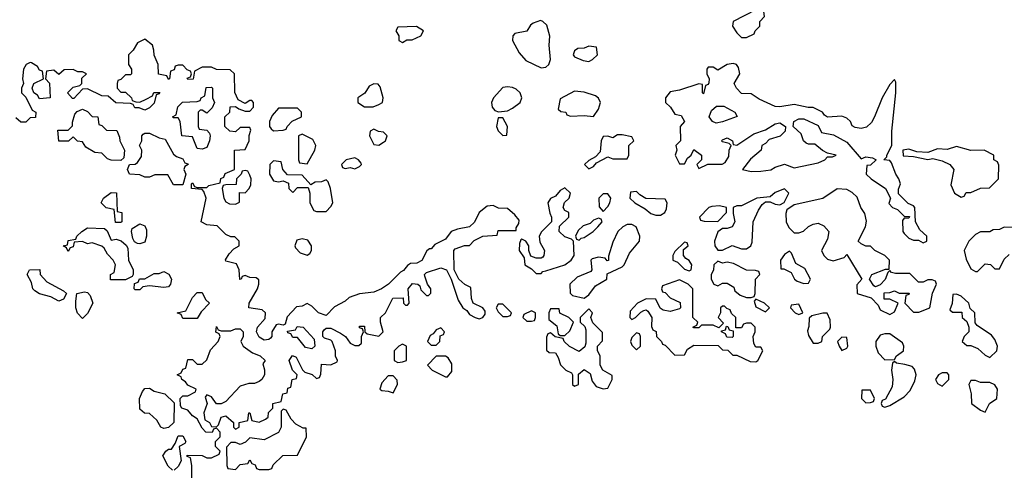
# Model space of a CAD drawing. Header units: inches. Extents: x 2601682 to 2755810, y 449311 to 584050.
# Tile 390 of 505: x 2721546 to 2725670, y 511270 to 513157. Entities that reach past the tile are written whole.
import ezdxf

# ---------------------------------------------------------------- set-up
doc = ezdxf.new("R2010")
doc.units = ezdxf.units.IN
doc.header["$MEASUREMENT"] = 0
doc.layers.add('C7521', color=7, linetype='Continuous')

msp = doc.modelspace()

# ---------------------------------------------------------------- linework, layer by layer
at = {"layer": 'C7521', "color": 2, "elevation": 2}
for points in [[(2724650, 513206), (2724630, 513198), (2724534, 513150), (2724532, 513130), (2724550, 513102), (2724570, 513082), (2724590, 513082), (2724622, 513098), (2724626, 513110), (2724646, 513130), (2724646, 513150), (2724666, 513170), (2724662, 513202)], [(2723727.1, 513152.9), (2723696.9, 513143.1), (2723685.4, 513134.6), (2723670.8, 513109.2), (2723620.7, 513099.3), (2723611, 513089), (2723610.8, 513070), (2723638, 513018), (2723666, 512986), (2723730, 512954.8), (2723750, 512958), (2723762, 512970), (2723769, 512990), (2723764, 513050), (2723767.3, 513087.3), (2723753.6, 513133.6), (2723738, 513150)], [(2723208.4, 513128.4), (2723130, 513126), (2723122, 513110), (2723134, 513090), (2723134, 513070), (2723150, 513062), (2723168, 513072), (2723190, 513072), (2723226, 513090), (2723238, 513110)], [(2723930, 513046), (2723910, 513038), (2723883.6, 513036.4), (2723870, 513026), (2723864.7, 513010), (2723870, 513002), (2723906, 512986), (2723930, 512982), (2723946, 512990), (2723966, 513010), (2723962, 513042)], [(2724534, 512974), (2724510, 512968.7), (2724470, 512946), (2724450, 512958), (2724430, 512958), (2724424.7, 512950), (2724424.7, 512930), (2724434, 512910), (2724432.7, 512892.7), (2724430, 512886), (2724418, 512882), (2724410, 512846), (2724406, 512850), (2724406, 512886), (2724390, 512888), (2724310, 512861.2), (2724270, 512855.3), (2724251.3, 512830), (2724251.3, 512810), (2724271.3, 512790), (2724290, 512762), (2724316, 512756), (2724330.9, 512730.9), (2724312, 512710), (2724314, 512650), (2724294, 512630), (2724298, 512610), (2724292, 512590), (2724310, 512554), (2724330, 512554), (2724343.1, 512576.9), (2724358, 512590), (2724370, 512614), (2724402, 512590), (2724402, 512570), (2724382, 512550), (2724390, 512534), (2724428, 512552), (2724488.4, 512551.6), (2724500.4, 512559.6), (2724516.4, 512583.6), (2724518, 512610), (2724526, 512630), (2724518, 512638), (2724490, 512646), (2724486, 512650), (2724490, 512654), (2724510, 512662), (2724532, 512650), (2724534, 512634), (2724550, 512632), (2724620.4, 512679.6), (2724670, 512696), (2724710, 512721), (2724730, 512724.7), (2724754, 512710), (2724752, 512690), (2724730.8, 512669.2), (2724684.7, 512655.3), (2724670, 512638), (2724654, 512630), (2724652, 512610), (2724607.1, 512572.9), (2724574, 512530), (2724610, 512521), (2724650, 512522), (2724691.9, 512528.1), (2724710, 512538.8), (2724750, 512551.3), (2724790, 512536), (2724890, 512558), (2724918, 512570), (2724930, 512582), (2724950, 512582), (2724966, 512590), (2724930, 512598), (2724908.7, 512608.7), (2724876.4, 512636.4), (2724850, 512635.3), (2724840.2, 512640.2), (2724829.1, 512649.1), (2724819, 512679), (2724786, 512710), (2724788, 512730), (2724810, 512742), (2724830, 512742), (2724890, 512714), (2724904.7, 512684.7), (2724954.4, 512674.4), (2725010, 512644.7), (2725070, 512574), (2725090, 512582), (2725118, 512578), (2725134, 512570), (2725110, 512548), (2725094, 512546), (2725092, 512510), (2725112, 512490), (2725172, 512450), (2725194, 512410), (2725186.8, 512386.8), (2725202, 512370), (2725222, 512362), (2725250, 512334), (2725272.7, 512332.7), (2725270, 512326), (2725250, 512326), (2725243.6, 512316.4), (2725244.7, 512270), (2725250, 512262), (2725270, 512242), (2725290, 512234), (2725310, 512234), (2725330, 512222), (2725346, 512230), (2725346, 512250), (2725316.4, 512276.4), (2725298, 512310), (2725295.3, 512370), (2725290, 512378), (2725267.3, 512387.3), (2725227.3, 512427.3), (2725227.3, 512447.3), (2725235.3, 512470), (2725228.7, 512490), (2725215.3, 512510), (2725198, 512558), (2725190, 512568), (2725166, 512570), (2725178, 512582), (2725178, 512590), (2725199, 512630), (2725199, 512690), (2725215.3, 512850), (2725215.3, 512895.3), (2725210, 512906), (2725190, 512886), (2725158, 512830), (2725126.8, 512750), (2725113.4, 512726.6), (2725093.4, 512706.6), (2725070, 512701.2), (2725045.2, 512705.2), (2725032.9, 512712.9), (2725025.2, 512730), (2725010, 512745.2), (2724990, 512752.7), (2724930, 512748.7), (2724917.2, 512757.2), (2724908.7, 512770), (2724870, 512789.2), (2724849.1, 512789.1), (2724790, 512802), (2724730, 512791.8), (2724710, 512794), (2724643.7, 512823.7), (2724610, 512846), (2724570, 512848), (2724548, 512870), (2724538, 512890), (2724562, 512930), (2724557.2, 512957.2), (2724548.9, 512968.9)], [(2722330, 512766), (2722310, 512778), (2722302, 512778), (2722294, 512770), (2722294, 512710), (2722298, 512698), (2722330, 512694), (2722342, 512682), (2722344.7, 512670), (2722341, 512650), (2722330, 512622), (2722310, 512615.3), (2722290, 512618), (2722270, 512666), (2722226, 512670), (2722218, 512730), (2722210, 512746), (2722190, 512746), (2722186, 512750), (2722202, 512758), (2722208.4, 512791.6), (2722228, 512812), (2722290, 512814), (2722302, 512818), (2722306, 512830), (2722322, 512838), (2722327.3, 512872.7), (2722350, 512874), (2722354, 512870), (2722354, 512830), (2722362, 512810), (2722352.7, 512787.3)], [(2723030, 512888), (2723010, 512878), (2722991.3, 512848.7), (2722962, 512830), (2722962, 512810), (2722990, 512792), (2723027.3, 512792.7), (2723050, 512802), (2723066, 512810), (2723068, 512830), (2723056.4, 512876.4), (2723047.3, 512887.3)], [(2723590, 512876), (2723570, 512872.7), (2723530.8, 512830), (2723522.8, 512810), (2723524.7, 512790), (2723536.9, 512776.9), (2723551, 512771), (2723590, 512774.8), (2723610, 512786.8), (2723642, 512810), (2723648.7, 512830), (2723642, 512850), (2723625.6, 512865.6), (2723610, 512873.2)], [(2723870, 512858), (2723810, 512826), (2723802, 512782), (2723812.7, 512772.7), (2723834, 512770), (2723838, 512758), (2723852.7, 512752.7), (2723910, 512756), (2723950, 512752), (2723970, 512782), (2723979, 512810), (2723970, 512828), (2723958, 512838), (2723910, 512854)], [(2721970, 512568), (2721928.9, 512568.9), (2721914.6, 512574.6), (2721890, 512598), (2721860.4, 512600.4), (2721823.1, 512623.1), (2721810, 512646), (2721788.7, 512648.7), (2721770, 512666), (2721751.1, 512648.9), (2721710, 512648), (2721706, 512694), (2721750, 512694), (2721767.3, 512712.7), (2721767.3, 512727.3), (2721778, 512762), (2721787.3, 512772.7), (2721810, 512782), (2721830, 512772), (2721850, 512752), (2721874, 512750), (2721878, 512718), (2721890, 512714), (2721910, 512694), (2721952.7, 512692.7), (2721964.7, 512664.7), (2721966, 512650), (2721986, 512610), (2721982, 512578)], [(2722710, 512786), (2722630, 512786), (2722603.6, 512756.4), (2722592, 512730), (2722592, 512710), (2722599.6, 512699.6), (2722610, 512692), (2722650, 512694), (2722662, 512698), (2722666, 512710), (2722687.3, 512732.7), (2722726, 512750), (2722726, 512770)], [(2724463.7, 512723.7), (2724448, 512730), (2724434, 512750), (2724443.2, 512776.8), (2724464.5, 512795.5), (2724495.2, 512795.2), (2724542, 512770), (2724551.6, 512751.6), (2724490, 512729.2)], [(2723570, 512746), (2723550, 512746), (2723542.8, 512710), (2723550, 512692), (2723570, 512672), (2723586, 512674), (2723588.7, 512710)], [(2723030, 512698), (2723014, 512690), (2723012, 512670), (2723030, 512634), (2723050, 512632), (2723070, 512644.7), (2723078, 512650), (2723086, 512670), (2723070, 512686), (2723048.4, 512688.4)], [(2722190, 512466), (2722167.3, 512507.3), (2722112.7, 512507.3), (2722090, 512498), (2722070, 512498), (2722050, 512508), (2722006, 512510), (2721998, 512530), (2722006, 512550), (2722030, 512552), (2722040.4, 512559.6), (2722056.4, 512583.6), (2722058, 512610), (2722048.7, 512630), (2722058, 512650), (2722058, 512670), (2722063.1, 512676.9), (2722070, 512682), (2722090, 512682), (2722130, 512662), (2722156, 512656), (2722190, 512594), (2722203.6, 512583.6), (2722230, 512574), (2722238, 512558), (2722250, 512554), (2722252, 512550), (2722238, 512542), (2722234, 512530), (2722242, 512510), (2722230, 512466)], [(2722730, 512678), (2722714, 512670), (2722714, 512570), (2722718, 512558), (2722750, 512554), (2722782, 512610), (2722786, 512630), (2722774.6, 512654.6)], [(2724070, 512675.3), (2724050, 512675.3), (2724030, 512662), (2724010, 512668.7), (2723990, 512668), (2723981, 512650), (2723976.9, 512603.1), (2723958, 512582), (2723930, 512568), (2723912, 512550), (2723930, 512532), (2723950, 512542), (2723962, 512558), (2724010, 512582), (2724030, 512574), (2724090, 512574), (2724098, 512590), (2724098, 512630), (2724118, 512650), (2724110, 512666)], [(2725470, 512626), (2725430, 512614), (2725390, 512616.2), (2725350, 512601.2), (2725304, 512604), (2725270, 512615.1), (2725244.7, 512610), (2725246.8, 512586.8), (2725290, 512584), (2725350, 512571.3), (2725370, 512576), (2725410, 512566), (2725442, 512550), (2725458, 512530), (2725445.4, 512465.4), (2725462, 512430), (2725490, 512414), (2725502, 512418), (2725510, 512434), (2725530, 512434), (2725570, 512452), (2725607.3, 512452.7), (2725646, 512490), (2725647.3, 512547.3), (2725642, 512562), (2725626, 512570), (2725626, 512590), (2725586, 512610), (2725530, 512609.2)], [(2722950, 512578), (2722914, 512570), (2722894, 512550), (2722898, 512538), (2722910, 512534), (2722930, 512538), (2722950, 512532), (2722970, 512542), (2722978, 512550), (2722976.4, 512556.4), (2722966, 512570)], [(2722490, 512526), (2722478, 512522), (2722474, 512510), (2722454, 512490), (2722452.7, 512467.3), (2722410, 512466), (2722398, 512462), (2722394, 512450), (2722402, 512410), (2722410, 512394), (2722425.4, 512385.4), (2722450, 512384.7), (2722467.3, 512392.7), (2722467.3, 512432.7), (2722490, 512432), (2722508, 512450), (2722514.6, 512465.4), (2722515.3, 512490), (2722510, 512506), (2722502, 512522)], [(2722610, 512566), (2722594, 512550), (2722592, 512510), (2722610, 512482), (2722630, 512478), (2722650, 512482), (2722672.7, 512472.7), (2722674, 512450), (2722690, 512434), (2722710, 512454), (2722754, 512454), (2722762, 512430), (2722762, 512390), (2722778, 512358), (2722790, 512354), (2722830, 512354), (2722850, 512374), (2722858, 512390), (2722848, 512450), (2722838, 512478), (2722830, 512486), (2722810, 512478), (2722783.6, 512476.4), (2722766, 512466), (2722730, 512506), (2722667.3, 512507.3), (2722648, 512530), (2722642, 512562)], [(2723830, 512453.2), (2723810, 512442), (2723790, 512418), (2723770, 512408), (2723758, 512390), (2723766.4, 512346.4), (2723774, 512330), (2723774, 512310), (2723731.6, 512268.4), (2723722, 512250), (2723725.4, 512225.4), (2723744.7, 512190), (2723742, 512170), (2723736.9, 512163.1), (2723730, 512158), (2723710, 512158), (2723687.3, 512167.3), (2723678, 512190), (2723678, 512210), (2723666, 512230), (2723650, 512238), (2723644.7, 512235.3), (2723639.6, 512220.4), (2723638, 512190), (2723659.6, 512159.6), (2723662, 512130), (2723690, 512114), (2723710, 512094), (2723730, 512094), (2723738, 512102), (2723750, 512104.7), (2723830, 512131), (2723855.3, 512150), (2723869, 512170), (2723866, 512230), (2723858, 512238), (2723830, 512248), (2723806, 512270), (2723807.3, 512292.7), (2723846, 512330), (2723846, 512350), (2723830, 512358), (2723822, 512370), (2723828.7, 512391.3), (2723848, 512410), (2723853.2, 512430)], [(2724750, 512448), (2724710, 512434), (2724690, 512415.3), (2724634, 512410), (2724570, 512378), (2724550, 512378), (2724534, 512370), (2724534, 512346), (2724542, 512310), (2724530.9, 512289.1), (2724510, 512282), (2724490, 512282), (2724470, 512268), (2724456, 512230), (2724458, 512210), (2724470, 512192), (2724490, 512192), (2724530, 512211.3), (2724570, 512198), (2724590, 512198), (2724608, 512210), (2724614.6, 512225.4), (2724618, 512310), (2724640.2, 512359.8), (2724656.4, 512383.6), (2724670, 512394), (2724690, 512394), (2724710, 512384.7), (2724730, 512382), (2724748.4, 512391.6), (2724768, 512430)], [(2724970, 512449.2), (2724910, 512408.7), (2724790, 512382), (2724759.6, 512360.4), (2724755.3, 512344.7), (2724756, 512310), (2724767.3, 512287.3), (2724790, 512264.7), (2724810, 512264.7), (2724829.2, 512270.8), (2724849.4, 512290.6), (2724870, 512301), (2724890, 512304.7), (2724914.4, 512294.4), (2724934.8, 512270), (2724930, 512238), (2724904.7, 512190), (2724914.8, 512170), (2724930, 512154.8), (2724953.2, 512146.8), (2724999, 512161), (2725010, 512174), (2725074, 512070), (2725052.7, 512047.3), (2725054, 512010), (2725112, 511992), (2725142, 511962), (2725150, 511942), (2725190, 511922), (2725210, 511934), (2725226, 511970), (2725190, 511986), (2725167.3, 511987.3), (2725167.3, 512012.7), (2725190, 512014), (2725210, 512022), (2725230, 512012), (2725272, 512012), (2725270, 512006), (2725258, 512002), (2725254, 511970), (2725290, 511932), (2725311.6, 511931.6), (2725358, 511950), (2725368.9, 512011.1), (2725386, 512050), (2725382, 512062), (2725367.3, 512067.3), (2725350, 512068), (2725330, 512058), (2725310, 512058), (2725274.6, 512094.6), (2725214, 512094), (2725198, 512098), (2725190, 512106), (2725182, 512098), (2725171, 512069), (2725150, 512046), (2725130, 512038), (2725123.1, 512043.1), (2725106, 512070), (2725115.3, 512090), (2725172.7, 512112.7), (2725187.3, 512112.7), (2725189, 512150), (2725170, 512169), (2725128, 512190), (2725110, 512208), (2725090, 512208), (2725070, 512218), (2725058, 512230), (2725089.2, 512290), (2725092.7, 512312.7), (2725086, 512346), (2725069, 512370), (2725053.2, 512413.2), (2725032.7, 512432.7), (2725010, 512445.2)], [(2721947.3, 512307.3), (2721942, 512362), (2721909.1, 512369.1), (2721888, 512390), (2721898, 512410), (2721930, 512434), (2721952, 512432), (2721954, 512354), (2721974, 512350), (2721974, 512310), (2721970, 512308)], [(2724010, 512428), (2723990, 512428), (2723972, 512410), (2723972.7, 512372.7), (2723990, 512354), (2724010, 512374), (2724018, 512390), (2724022, 512410)], [(2724130, 512438), (2724104.7, 512435.3), (2724102, 512410), (2724122, 512390), (2724165.4, 512365.4), (2724190, 512344.7), (2724210, 512338), (2724230, 512338), (2724248, 512350), (2724254.6, 512365.4), (2724258, 512390), (2724250, 512406), (2724168.7, 512408.7), (2724143.1, 512423.1)], [(2724477.2, 512377.2), (2724445.2, 512374.8), (2724432, 512370), (2724394, 512330), (2724398, 512318), (2724412.7, 512312.7), (2724470, 512312), (2724506, 512350), (2724506, 512370)], [(2723970, 512326), (2723950, 512318), (2723936, 512304), (2723906.4, 512293.6), (2723885.4, 512274.6), (2723874, 512250), (2723878, 512238), (2723890, 512234), (2723898, 512242), (2723910, 512244.7), (2723948, 512270), (2723968, 512290), (2723986, 512310), (2723982, 512322)], [(2721930, 512234), (2721950, 512238), (2721971.6, 512231.6), (2721992.7, 512212.7), (2721999.6, 512199.6), (2722002, 512150), (2722022, 512110), (2722022, 512090), (2722018, 512082), (2721990, 512068), (2721927.3, 512067.3), (2721926, 512090), (2721942, 512098), (2721948, 512130), (2721938, 512150), (2721914.6, 512174.6), (2721900.4, 512200.4), (2721890, 512208), (2721850, 512222), (2721830, 512218), (2721810, 512228), (2721774, 512226), (2721770, 512206), (2721758, 512202), (2721750, 512186), (2721742, 512202), (2721728, 512210), (2721746, 512214), (2721750, 512232), (2721782, 512238), (2721786, 512250), (2721806, 512270), (2721830, 512284.7), (2721902, 512282), (2721912.7, 512272.7)], [(2722050, 512218), (2722040.4, 512220.4), (2722027.3, 512227.3), (2722020.4, 512240.4), (2722015.3, 512270), (2722018, 512282), (2722050, 512302), (2722070, 512294), (2722076.9, 512276.9), (2722078, 512250), (2722070, 512226)], [(2724110, 512299), (2724090, 512299), (2724072, 512290), (2724052, 512270), (2724030, 512226), (2724012.7, 512167.3), (2724012, 512148), (2724007.3, 512147.3), (2723998, 512158), (2723970, 512162), (2723944, 512156), (2723938, 512150), (2723942, 512110), (2723938, 512102), (2723881.6, 512078.4), (2723851, 512050), (2723851.3, 512011.3), (2723862, 512002), (2723910, 511991), (2723930, 512004.7), (2723958, 512042), (2724006, 512070), (2724007.3, 512092.7), (2724070, 512122), (2724078, 512130), (2724100.2, 512179.8), (2724142, 512230), (2724144, 512250), (2724128, 512290)], [(2722730, 512239), (2722706.4, 512233.6), (2722698, 512210), (2722702, 512202), (2722720.7, 512180.7), (2722750, 512171.3), (2722762, 512178), (2722768.7, 512190), (2722768.7, 512210), (2722753.2, 512233.2)], [(2724330, 512226), (2724290, 512186), (2724282, 512170), (2724282, 512150), (2724302, 512142), (2724330, 512112), (2724350, 512104.7), (2724358, 512110), (2724362, 512130), (2724350, 512148), (2724336.4, 512156.4), (2724326, 512170), (2724326, 512194), (2724346, 512210), (2724342, 512222)], [(2724770, 512188), (2724750, 512174), (2724732, 512150), (2724734, 512114), (2724746, 512114), (2724778, 512098), (2724792, 512070), (2724802, 512062), (2724830, 512052), (2724850, 512054), (2724858, 512070), (2724834.6, 512114.6), (2724796.4, 512136.4), (2724779, 512179)], [(2724470, 512146), (2724454, 512130), (2724451.6, 512108.4), (2724442, 512090), (2724442, 512070), (2724454, 512050), (2724470, 512042), (2724490, 512054), (2724510, 512054), (2724536.9, 512036.9), (2724542, 512022), (2724563.6, 512003.6), (2724590, 511994), (2724610, 511994), (2724622, 511998), (2724626, 512010), (2724628, 512070), (2724646, 512090), (2724642, 512102), (2724627.3, 512107.3), (2724590, 512108), (2724536.4, 512136.4), (2724510, 512142), (2724490, 512138)], [(2721710, 511978), (2721676.4, 511996.4), (2721629.3, 512009.3), (2721610, 512022), (2721602, 512030), (2721596.4, 512056.4), (2721578, 512090), (2721588, 512110), (2721631.3, 512111.3), (2721632, 512090), (2721659.6, 512059.6), (2721730, 512022), (2721742, 512010), (2721730, 511986)], [(2722150, 512035.3), (2722090, 512042), (2722062, 512038), (2722050, 512026), (2722030, 512026), (2722026, 512030), (2722027.3, 512052.7), (2722042, 512058), (2722048, 512072), (2722070, 512072), (2722110, 512094), (2722130, 512094), (2722150, 512102), (2722171.3, 512091.3), (2722182, 512070), (2722178, 512050), (2722170, 512038)], [(2724310, 512068), (2724238, 512042), (2724234, 512030), (2724238, 512018), (2724250, 512014), (2724270, 511992), (2724312.7, 511972.7), (2724314, 511950), (2724310, 511946), (2724270, 511935.3), (2724241.2, 511941.2), (2724228.7, 511948.7), (2724210, 511986), (2724170, 511988), (2724134, 511970), (2724103.6, 511936.4), (2724102, 511910), (2724110, 511902), (2724126, 511910), (2724147.3, 511932.7), (2724160.4, 511939.6), (2724170, 511942), (2724176.9, 511936.9), (2724194, 511910), (2724192.7, 511872.7), (2724198, 511858), (2724211.3, 511851.3), (2724214, 511830), (2724234, 511810), (2724238, 511798), (2724250, 511794), (2724290, 511752), (2724330, 511754), (2724343.1, 511776.9), (2724370, 511794), (2724472, 511792), (2724490, 511774), (2724512.7, 511772.7), (2724532.7, 511752.7), (2724550, 511752), (2724605.4, 511725.4), (2724630, 511724.7), (2724638, 511730), (2724658, 511770), (2724650, 511786), (2724630, 511786), (2724620.4, 511800.4), (2724618, 511830), (2724626, 511850), (2724626, 511870), (2724610, 511886), (2724590, 511886), (2724578, 511882), (2724570, 511866), (2724546, 511866), (2724546, 511910), (2724527.3, 511927.3), (2724522, 511942), (2724507.3, 511947.3), (2724498, 511958), (2724490, 511958), (2724482, 511950), (2724482, 511930), (2724472, 511910), (2724494, 511886), (2724474, 511866), (2724450, 511878), (2724402, 511878), (2724390, 511866), (2724370, 511866), (2724366, 511870), (2724382, 511878), (2724386, 511890), (2724366, 511910), (2724366, 512030), (2724346, 512050)], [(2721810, 511906), (2721788.4, 511928.4), (2721782, 511950), (2721782, 511978), (2721786, 512010), (2721818, 512018), (2721830, 512014), (2721842, 512002), (2721852, 511970), (2721830, 511926)], [(2722230, 511906), (2722222, 511922), (2722206, 511930), (2722242, 511938), (2722270, 511994), (2722290, 512014), (2722310, 512014), (2722324.7, 511984.7), (2722342, 511970), (2722306, 511934), (2722290, 511906)], [(2725470, 512008), (2725454, 512006), (2725451.3, 511968.7), (2725442, 511942), (2725452.7, 511932.7), (2725492, 511932), (2725494, 511910), (2725512.7, 511892.7), (2725522, 511870), (2725522, 511850), (2725502, 511830), (2725494, 511810), (2725512.7, 511792.7), (2725530, 511792), (2725559.8, 511779.8), (2725590, 511752), (2725610, 511742), (2725638, 511770), (2725642, 511790), (2725630, 511818), (2725616.5, 511836.5), (2725556.4, 511876.4), (2725547.3, 511887.3), (2725546, 511930), (2725527.3, 511947.3), (2725522, 511970), (2725490, 511999)], [(2723570, 511966), (2723550, 511966), (2723542, 511950), (2723550, 511934), (2723570, 511914), (2723590, 511914), (2723602, 511918), (2723606, 511930)], [(2724630, 511986), (2724622, 511978), (2724630, 511954), (2724670, 511934), (2724686, 511950), (2724666, 511970)], [(2724810, 511966), (2724778, 511962), (2724774, 511950), (2724794, 511930), (2724810, 511922), (2724826, 511930)], [(2723690, 511938), (2723658, 511922), (2723654, 511910), (2723670, 511894), (2723690, 511894), (2723702, 511898), (2723706, 511910), (2723706, 511930)], [(2723930, 511946), (2723894, 511910), (2723894, 511890), (2723912.7, 511872.7), (2723918, 511858), (2723918, 511802), (2723912.7, 511787.3), (2723890, 511768), (2723849, 511789), (2723826, 511810), (2723822, 511822), (2723788.4, 511828.4), (2723770, 511846), (2723758, 511842), (2723752.7, 511827.3), (2723752.7, 511772.7), (2723763.6, 511763.6), (2723790, 511762), (2723802, 511742), (2723811.3, 511711.3), (2723834, 511690), (2723858, 511678), (2723862, 511670), (2723862, 511630), (2723870, 511622), (2723886, 511630), (2723887.3, 511672.7), (2723910, 511692), (2723936, 511676), (2723943.5, 511643.5), (2723960.7, 511620.7), (2723990, 511611.3), (2724010, 511614), (2724028, 511650), (2724027.3, 511667.3), (2723988, 511690), (2723978, 511710), (2723978, 511750), (2723966, 511770), (2723966, 511790), (2723987.3, 511812.7), (2723987.3, 511847.3), (2723947.3, 511887.3), (2723938, 511910), (2723946, 511930)], [(2723806, 511946), (2723770, 511946), (2723762, 511930), (2723762, 511902), (2723795.3, 511875.3), (2723802, 511842), (2723810, 511834), (2723830, 511834), (2723850, 511854), (2723866, 511890), (2723846, 511910), (2723808.7, 511928.7)], [(2724910, 511928.7), (2724863.6, 511916.4), (2724852.7, 511907.3), (2724851.6, 511871.6), (2724846, 511854), (2724850, 511834), (2724870, 511802), (2724890, 511802), (2724906, 511810), (2724908, 511830), (2724939, 511861), (2724942, 511870), (2724940.4, 511900.4), (2724928, 511928)], [(2722770, 511778), (2722744, 511784), (2722710, 511826), (2722690, 511826), (2722682, 511842), (2722670, 511846), (2722667.3, 511852.7), (2722702, 511858), (2722708.4, 511871.6), (2722734, 511870), (2722779.6, 511819.6), (2722782, 511790)], [(2723310, 511866), (2723290, 511858), (2723278, 511842), (2723265.4, 511834.6), (2723254, 511810), (2723270, 511794), (2723290, 511794), (2723306, 511810), (2723307.3, 511832.7), (2723322, 511838), (2723326, 511850)], [(2724530, 511826), (2724507.3, 511827.3), (2724502, 511842), (2724486, 511850), (2724486, 511854), (2724502, 511858), (2724506, 511874), (2724512.7, 511872.7), (2724518, 511858), (2724534, 511854), (2724534, 511830)], [(2724130, 511846), (2724110, 511826), (2724104.7, 511810), (2724110, 511794), (2724130, 511774), (2724146, 511790), (2724146, 511830), (2724142, 511842)], [(2724990, 511828), (2724972, 511810), (2724978, 511790), (2724990, 511772), (2725010, 511782), (2725015.3, 511790), (2725010, 511826)], [(2725190, 511842), (2725170, 511842), (2725150, 511835.3), (2725131.3, 511810), (2725131.3, 511790), (2725142, 511762), (2725170, 511732), (2725210, 511734), (2725218, 511750), (2725248, 511770), (2725248.7, 511790), (2725243.1, 511803.1)], [(2723150, 511798), (2723134, 511790), (2723114, 511770), (2723114, 511730), (2723130, 511722), (2723150, 511724.7), (2723166, 511730), (2723166, 511790)], [(2723330, 511748), (2723290, 511748), (2723254, 511710), (2723274, 511690), (2723330, 511662), (2723338, 511662), (2723356.4, 511683.6), (2723356.4, 511716.4), (2723340.4, 511740.4)], [(2725210, 511726), (2725202, 511718), (2725198, 511690), (2725202.8, 511650), (2725201, 511619), (2725172, 511568), (2725158, 511562), (2725154, 511550), (2725158, 511538), (2725170, 511534), (2725190, 511542), (2725250, 511578), (2725276, 511604), (2725295.5, 511644.5), (2725301.2, 511670), (2725294, 511694), (2725284, 511704), (2725253.6, 511713.6), (2725218, 511718)], [(2723110, 511666), (2723090, 511666), (2723063.6, 511636.4), (2723054, 511610), (2723063.6, 511603.6), (2723090, 511602), (2723110, 511594), (2723128, 511630), (2723127.3, 511647.3)], [(2725430, 511678), (2725410, 511678), (2725394, 511670), (2725382, 511650), (2725390, 511634), (2725410, 511622), (2725438, 511650), (2725438, 511670)], [(2725550, 511646), (2725530, 511646), (2725522, 511630), (2725531.3, 511590), (2725532, 511550), (2725570, 511522), (2725590, 511514), (2725608, 511550), (2725638, 511570), (2725642, 511610), (2725630, 511628), (2725610, 511638), (2725570, 511638)], [(2722150, 511445.2), (2722138, 511450), (2722120.2, 511480.2), (2722090, 511508), (2722068.7, 511508.7), (2722050, 511526), (2722048.7, 511570), (2722060.2, 511599.8), (2722070, 511612), (2722090, 511614), (2722110, 511601), (2722154, 511590), (2722192.7, 511552.7), (2722192, 511470), (2722170, 511449)], [(2725110, 511606), (2725074, 511606), (2725072, 511570), (2725090, 511552), (2725110, 511554), (2725122, 511558), (2725126, 511570)], [(2722650, 511526), (2722642, 511518), (2722642, 511450), (2722630, 511428), (2722570, 511398), (2722510, 511406), (2722492.7, 511387.3), (2722470, 511378), (2722450, 511386), (2722430, 511386), (2722412.7, 511367.3), (2722414, 511290), (2722418, 511278), (2722450, 511274), (2722470, 511294), (2722502, 511298), (2722510, 511314), (2722518, 511298), (2722532.7, 511292.7), (2722538, 511278), (2722550, 511274), (2722590, 511274), (2722602, 511278), (2722607.3, 511292.7), (2722648.7, 511331.3), (2722710, 511334), (2722748, 511410), (2722746, 511446), (2722734, 511446), (2722703.1, 511463.1), (2722684, 511484), (2722662, 511522)]]:
    msp.add_lwpolyline(points, close=True, dxfattribs=at)
for points in [[(2722267.3, 511232.7), (2722268, 511290), (2722262, 511322), (2722247.3, 511327.3), (2722247.3, 511332.7), (2722310, 511332), (2722330, 511322), (2722350, 511322), (2722382, 511338), (2722386, 511350), (2722366, 511370), (2722366, 511390), (2722386, 511410), (2722386, 511430), (2722370, 511446), (2722358, 511442), (2722352, 511428), (2722326, 511430), (2722310, 511446), (2722290, 511486), (2722270, 511498), (2722250, 511522), (2722226, 511530), (2722220.4, 511540.4), (2722218, 511570), (2722230, 511582), (2722250, 511582), (2722282, 511598), (2722286, 511610), (2722250, 511626), (2722240.4, 511640.4), (2722226, 511650), (2722222, 511662), (2722206, 511670), (2722222, 511678), (2722230, 511694), (2722242, 511698), (2722250, 511734), (2722270, 511734), (2722290, 511714), (2722310, 511714), (2722330, 511732), (2722345.2, 511774.8), (2722378, 511810), (2722386, 511830), (2722382, 511842), (2722368.4, 511848.4), (2722370, 511872), (2722378, 511858), (2722390, 511854), (2722430, 511854), (2722450, 511862), (2722470, 511862), (2722482, 511850), (2722482, 511830), (2722472, 511810), (2722482, 511790), (2722522, 511762), (2722554, 511750), (2722574, 511730), (2722564.7, 511715.3), (2722571.3, 511691.3), (2722571, 511670), (2722561, 511650), (2722550, 511641.2), (2722530, 511633.2), (2722506, 511634), (2722470, 511622), (2722410, 511558), (2722390, 511548), (2722370, 511548), (2722350, 511578), (2722330, 511586), (2722323.6, 511576.4), (2722332, 511550), (2722318, 511510), (2722322, 511482), (2722342, 511470), (2722350, 511454), (2722370, 511452), (2722379, 511461), (2722390, 511492), (2722410, 511498), (2722442, 511470), (2722442, 511450), (2722450, 511442), (2722466, 511450), (2722466, 511470), (2722502, 511478), (2722506, 511510), (2722510, 511511.3), (2722518, 511478), (2722550, 511472), (2722576.4, 511483.6), (2722587.3, 511492.7), (2722588, 511512), (2722606, 511530), (2722606, 511550), (2722642, 511558), (2722648, 511590), (2722666, 511594), (2722670, 511614), (2722682, 511618), (2722688, 511650), (2722706, 511654), (2722708, 511670), (2722689.1, 511689.1), (2722675.3, 511730), (2722688.9, 511751.1), (2722703.6, 511743.6), (2722731, 511691), (2722741, 511681), (2722771.6, 511671.6), (2722790, 511654), (2722802, 511658), (2722807.3, 511672.7), (2722810, 511714), (2722850, 511712), (2722875.3, 511724.7), (2722878, 511730), (2722868.4, 511748.4), (2722868.7, 511770), (2722855.3, 511810), (2722850, 511815.3), (2722822.7, 511822.7), (2722815.3, 511830), (2722815.3, 511850), (2722822, 511858), (2722830, 511864.7), (2722850, 511864.7), (2722890, 511844.7), (2722910.8, 511830.8), (2722930, 511802), (2722950, 511792), (2722967.3, 511792.7), (2722978, 511802), (2722978, 511830), (2722986, 511850), (2722982, 511862), (2722970, 511866), (2722970, 511874), (2722990, 511874), (2722992, 511850), (2723001, 511841), (2723050, 511832), (2723068, 511850), (2723058, 511890), (2723058, 511910), (2723078, 511930), (2723109.2, 511990.8), (2723152, 511992), (2723154, 511970), (2723162, 511962), (2723170, 511962), (2723178, 511970), (2723174, 512030), (2723191.6, 512051.6), (2723214, 512050), (2723222, 512042), (2723226, 512026), (2723250, 512002), (2723258, 512002), (2723268, 512012), (2723268.7, 512030), (2723254, 512050), (2723243.1, 512083.1), (2723242, 512090), (2723250, 512098), (2723310, 512118), (2723334, 512110), (2723354, 512070), (2723382.8, 511982.8), (2723402, 511950), (2723418.8, 511938.8), (2723430, 511922), (2723454, 511910), (2723470, 511904.7), (2723486, 511910), (2723496.4, 511923.6), (2723496.4, 511936.4), (2723486, 511950), (2723446, 511970), (2723438, 511990), (2723435.3, 512035.3), (2723410, 512048), (2723386, 512070), (2723366, 512110), (2723364, 512190), (2723370, 512198), (2723408.9, 512211.1), (2723430, 512212), (2723450, 512232), (2723486, 512250), (2723546, 512254), (2723550, 512274), (2723626, 512274), (2723626, 512286), (2723636.4, 512303.6), (2723638, 512318), (2723620.4, 512340.4), (2723590, 512366), (2723552, 512368), (2723530, 512379), (2723503.5, 512376.5), (2723470.7, 512349.3), (2723450.6, 512309.4), (2723430.8, 512289.2), (2723379.6, 512280.4), (2723354, 512270), (2723330, 512238), (2723284.7, 512215.3), (2723270, 512198), (2723262, 512198), (2723251.6, 512188.4), (2723231.1, 512148.9), (2723210, 512138), (2723183.6, 512136.4), (2723170, 512128), (2723154, 512106), (2723140.7, 512099.3), (2723090.7, 512049.3), (2723062, 512030), (2723030, 512015.3), (2722970, 512008.7), (2722926, 511994), (2722910, 511978), (2722865.4, 511954.6), (2722830, 511918), (2722798, 511930), (2722770, 511958), (2722750, 511968), (2722730, 511958), (2722706, 511954), (2722666.8, 511913.2), (2722658, 511882), (2722650, 511878), (2722630, 511882), (2722621, 511879), (2722602, 511850), (2722602, 511830), (2722596.9, 511823.1), (2722590, 511818), (2722570, 511815.3), (2722550, 511828), (2722538, 511850), (2722542, 511870), (2722574, 511906), (2722575.3, 511930), (2722562, 511942), (2722506, 511950), (2722508, 511970), (2722542, 512030), (2722548, 512050), (2722547.3, 512067.3), (2722536.4, 512076.4), (2722510, 512078), (2722490, 512086), (2722478, 512082), (2722474, 512070), (2722468.4, 512068.4), (2722466, 512110), (2722454.6, 512134.6), (2722410, 512146), (2722408.4, 512151.6), (2722423.1, 512176.9), (2722443.1, 512196.9), (2722466, 512210), (2722466, 512230), (2722447.3, 512247.3), (2722430, 512248), (2722410, 512258), (2722374, 512294), (2722330, 512298), (2722306, 512310), (2722328, 512410), (2722318, 512438), (2722310, 512446), (2722266, 512450), (2722266, 512470), (2722270, 512474), (2722278, 512458), (2722290, 512454), (2722330, 512454), (2722338, 512462), (2722386, 512474), (2722388.4, 512491.6), (2722402, 512498), (2722407.3, 512512.7), (2722446, 512530), (2722446, 512610), (2722490, 512614), (2722508, 512650), (2722508, 512672), (2722514.6, 512694.6), (2722510, 512706), (2722470, 512706), (2722450, 512688), (2722426, 512690), (2722406, 512710), (2722406, 512750), (2722426, 512770), (2722428.4, 512791.6), (2722450, 512794), (2722463.6, 512783.6), (2722490, 512774), (2722510, 512774), (2722526, 512790), (2722526, 512810), (2722518, 512818), (2722510, 512818), (2722490, 512806), (2722462, 512822), (2722447.3, 512852.7), (2722446, 512930), (2722427.3, 512947.3), (2722370, 512948), (2722350, 512958), (2722310, 512958), (2722278, 512942), (2722272.7, 512907.3), (2722250, 512906), (2722247.3, 512912.7), (2722262, 512918), (2722266, 512930), (2722262, 512942), (2722247.3, 512947.3), (2722230, 512966), (2722210, 512966), (2722198, 512962), (2722192.7, 512947.3), (2722178, 512942), (2722174, 512910), (2722170, 512906), (2722162, 512922), (2722128.4, 512928.4), (2722126, 512970), (2722108.9, 513008.9), (2722108.7, 513030), (2722102, 513050), (2722070, 513075.3), (2722039.6, 513060.4), (2722022, 513030), (2722002, 513010), (2722002, 512970), (2722014, 512950), (2722014, 512930), (2722010, 512926), (2721990, 512926), (2721970, 512906), (2721958, 512902), (2721954, 512890), (2721954, 512870), (2721970, 512854), (2721990, 512854), (2722014, 512830), (2722018, 512818), (2722032.7, 512812.7), (2722050, 512812), (2722076.4, 512823.6), (2722102, 512838), (2722108.4, 512851.6), (2722132.7, 512852.7), (2722130, 512846), (2722118, 512842), (2722110, 512808), (2722090, 512788), (2722070, 512778), (2722047.3, 512787.3), (2722028.4, 512788.4), (2722022, 512802), (2722010, 512806), (2721948.4, 512808.4), (2721916.4, 512836.4), (2721890, 512838), (2721830, 512868), (2721810, 512866), (2721772.7, 512827.3), (2721767.3, 512827.3), (2721746, 512850), (2721770, 512874), (2721798, 512882), (2721806, 512890), (2721807.3, 512912.7), (2721826, 512930), (2721810, 512938), (2721790, 512938), (2721770, 512948), (2721732.7, 512947.3), (2721710, 512928), (2721690, 512946), (2721658, 512942), (2721654, 512910), (2721671.6, 512891.6), (2721674, 512830), (2721630, 512826), (2721620.4, 512840.4), (2721606, 512850), (2721598, 512870), (2721606, 512890), (2721646, 512910), (2721642, 512942), (2721630, 512946), (2721620.4, 512960.4), (2721596.4, 512976.4), (2721590, 512978), (2721574, 512970), (2721562, 512950), (2721558, 512910), (2721562, 512890), (2721554, 512870), (2721554, 512850), (2721572, 512832), (2721598, 512778), (2721614, 512770), (2721612.7, 512747.3), (2721590, 512746), (2721571.6, 512728.4), (2721551.6, 512728.4), (2721530, 512746)], [(2725707.3, 512287.3), (2725670, 512288), (2725650, 512278), (2725623.6, 512276.4), (2725610, 512268), (2725570, 512268), (2725550, 512258), (2725522, 512230), (2725502, 512190), (2725510, 512154), (2725530, 512114), (2725550, 512102), (2725558, 512102), (2725590, 512134), (2725611.6, 512131.6), (2725630, 512114), (2725650, 512114), (2725670, 512154), (2725690, 512174)], [(2722186, 511270), (2722168, 511288), (2722146, 511330), (2722158, 511350), (2722170, 511358), (2722182, 511358), (2722198, 511382), (2722210, 511414), (2722230, 511414), (2722242, 511390), (2722238, 511382), (2722214, 511370), (2722222, 511310), (2722210, 511286), (2722194, 511270)]]:
    msp.add_lwpolyline(points, dxfattribs=at)

doc.saveas('drawing.dxf')
